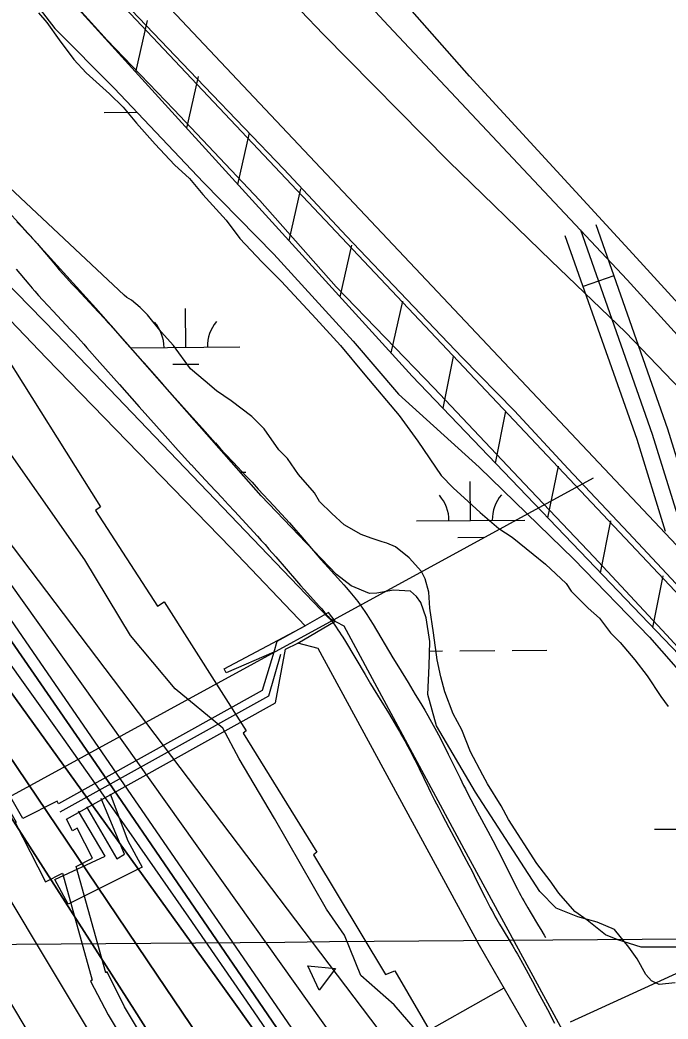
# Model space of a CAD drawing. Extents: x 3568792 to 3606828, y 529143 to 554785.
# Drawn here: x 3577384 to 3577982, y 540574 to 541496 of the extents above; entities that cross this region are included whole.
import ezdxf

# ---------------------------------------------------------------- set-up
doc = ezdxf.new("R2010")
doc.units = 0
for name, color, linetype in [('V-CHAN-DOCK', 7, 'Continuous'), ('V-FLOD-BASE', 7, 'Continuous'), ('V-GRID-MAJR', 7, 'Continuous'), ('V-LEVE-TOET', 7, 'Continuous'), ('V-RIVR-EDGE', 7, 'Continuous'), ('V-RIVR-RANG', 7, 'Continuous'), ('V-ROAD-CNTR', 7, 'Continuous'), ('V-RRAP-FSHR', 7, 'Continuous'), ('V-RRAP-RVMT', 7, 'Continuous'), ('V-SITE-VEGE', 7, 'Continuous'), ('V-SURV-LINE', 7, 'Continuous'), ('V-TOPO-DPTH', 7, 'Continuous'), ('V-TOPO-MAJR', 7, 'Continuous'), ('V-TOPO-MINR', 7, 'Continuous'), ('V-TOPO-SHOR', 7, 'Continuous'), ('V-TOPO-WATR', 7, 'Continuous'), ('V-UTIL-LINE', 7, 'Continuous'), ('V-WETL-SWMP', 7, 'Continuous')]:
    doc.layers.add(name, color=color, linetype=linetype)

msp = doc.modelspace()

# ---------------------------------------------------------------- linework, layer by layer
at = {"layer": 'V-CHAN-DOCK'}
for points in [[(3577525.6, 540510.48), (3577480.51, 540585.65), (3577464.57, 540618), (3577463.15, 540617.21), (3577435.93, 540715.29), (3577450.92, 540722.78), (3577436.88, 540750.41), (3577432.41, 540748.14), (3577426.94, 540758.91), (3577619.87, 540865.97), (3577628.99, 540915.63), (3577640.38, 540921.09), (3577674.87, 540941.37), (3577668.69, 540949.42), (3577647.21, 540937.04), (3577620.88, 540922.76), (3577618.05, 540912.9), (3577607.57, 540877.37), (3577419.54, 540772.83), (3577418.27, 540775.33), (3577386.75, 540759.32), (3577356.1, 540812.46)], [(3577314.93, 540879.98), (3577320.21, 540882.7), (3577302.9, 540915.05), (3577287.87, 540906.4), (3577305.18, 540874.96), (3577308.7, 540876.77), (3577340.62, 540822.31), (3577337.97, 540820.74), (3577345.71, 540807.07), (3577349.87, 540809.23), (3577380.5, 540756.14), (3577379.77, 540755.77), (3577407.55, 540701.1), (3577423.17, 540708.91), (3577450.57, 540610.18), (3577449.08, 540609.35), (3577465.48, 540578.37), (3577511.02, 540502.28)], [(3577649.53, 540623.44), (3577675.04, 540621.15), (3577660, 540601.11), (3577649.53, 540623.44)]]:
    msp.add_lwpolyline(points, dxfattribs=at)
at = {"layer": 'V-FLOD-BASE'}
msp.add_lwpolyline([(3577354.49, 541647.88), (3577414.56, 541582.33), (3577486.91, 541504.94), (3577554.26, 541434.38), (3577627.53, 541358.35), (3577685.33, 541296.44), (3577740.84, 541238.17), (3577791.81, 541184.45), (3577840.05, 541135.29), (3577889.65, 541082.03), (3577945.17, 541022.84), (3578019.81, 540943.18)], dxfattribs=at)
at = {"layer": 'V-GRID-MAJR'}
msp.add_spline([(3571032.96, 540592.12), (3576309.21, 540634.72), (3581585.44, 540678.08), (3586861.67, 540722.2), (3592137.89, 540767.1), (3597414.11, 540812.76), (3602690.32, 540859.19)], degree=3, dxfattribs=at)
at = {"layer": 'V-LEVE-TOET'}
for points in [[(3577581.3, 541569.2), (3577663.67, 541482.71), (3577779.71, 541365.26), (3577873.92, 541273.76), (3577942.57, 541207.87), (3577993.54, 541154.6), (3578079.09, 541062.65), (3578141.89, 540996.18), (3578196.95, 540930.63), (3578221.52, 540886.48), (3578245.64, 540830.03), (3578282.49, 540738.09), (3578309.78, 540655.24), (3578343.45, 540551.01), (3578387.12, 540429.93), (3578440.8, 540288.36), (3578493.12, 540141.34), (3578540.89, 540007.06)], [(3577393.96, 541555.26), (3577464.5, 541477.36), (3577525.88, 541413.21), (3577605.13, 541329.35), (3577675.68, 541249.62), (3577765.92, 541156.13), (3577849.29, 541068.15), (3577913.42, 541000.79), (3577980.3, 540928.85), (3578021.53, 540883.94)]]:
    msp.add_lwpolyline(points, dxfattribs=at)
at = {"layer": 'V-RIVR-EDGE'}
msp.add_lwpolyline([(3577773.75, 540535.9), (3577729.14, 540587.48), (3577698.57, 540614.51), (3577683.35, 540651.93), (3577666.86, 540675.86), (3577618.67, 540759.31), (3577586.33, 540814.54), (3577571.08, 540842.76), (3577527.05, 540879.02), (3577486.12, 540928.14), (3577444.02, 540998.1), (3577356.7, 541122.08), (3577318.24, 541179.16), (3577288.95, 541228.86), (3577219.89, 541300.72), (3577167.93, 541346.81), (3577095.76, 541402.13), (3577048.09, 541451.88), (3577021.25, 541499.74)], dxfattribs=at)
at = {"layer": 'V-RIVR-RANG'}
msp.add_line((3577912.78, 541073.39), (3576999.98, 540574.97), dxfattribs=at)
at = {"layer": 'V-ROAD-CNTR'}
msp.add_line((3577931.61, 541260.02), (3577903.32, 541250.06), dxfattribs=at)
for points in [[(3576972.65, 542455.3), (3577001.09, 542392.32), (3577017.73, 542349.64), (3577032.29, 542314.41), (3577044.43, 542281.92), (3577053.41, 542262), (3577069.81, 542228.23), (3577080.79, 542203.68), (3577096.02, 542178.31), (3577110.18, 542157.6), (3577150.03, 542106.18), (3577221.61, 542026.09), (3577464.93, 541769.25), (3577723.85, 541490.34), (3577944.03, 541256.31), (3578120.46, 541062.35), (3578156.66, 541024.43)], [(3577381.26, 541309.78), (3577386.18, 541304.61), (3577391.08, 541299.37), (3577393.48, 541296.74), (3577395.72, 541294.25), (3577399.78, 541289.63), (3577403.29, 541285.56), (3577415.2, 541271.52), (3577418.14, 541268.08), (3577420.33, 541265.55), (3577423.64, 541261.78), (3577426.98, 541258.06), (3577432.01, 541252.59), (3577436.46, 541247.8), (3577452.28, 541230.92), (3577456.27, 541226.63), (3577462.21, 541220.18), (3577465.19, 541216.89), (3577468.13, 541213.61), (3577480.27, 541199.97), (3577498.39, 541179.53), (3577516.53, 541159.12), (3577540.4, 541132.32), (3577552.34, 541118.96), (3577564.34, 541105.64)], [(3577900.86, 541302.2), (3577967.15, 541113.95), (3577995.94, 541020.97), (3578038.75, 540895.55), (3578048.72, 540856.91), (3578059.45, 540824.39), (3578074.67, 540747.91), (3578077.4, 540716.58), (3578078.74, 540684.73), (3578078.75, 540667.39), (3578072.44, 540657.84), (3578054.01, 540646.08), (3577891.34, 540571.71)], [(3577915.01, 541307.19), (3577981.39, 541118.66), (3578010.21, 541025.61), (3578029.74, 540968.4)], [(3577886.71, 541297.22), (3577952.9, 541109.24), (3577979.19, 541024.38)], [(3577380.49, 541266.06), (3577392.36, 541252.07), (3577395.39, 541248.52), (3577397.71, 541245.84), (3577401.22, 541241.85), (3577404.78, 541237.88), (3577409.98, 541232.23), (3577414.53, 541227.33), (3577430.35, 541210.44), (3577434.25, 541206.26), (3577440.06, 541199.94), (3577442.91, 541196.8), (3577445.76, 541193.62), (3577457.84, 541180.05), (3577475.96, 541159.61), (3577494.11, 541139.18), (3577518.01, 541112.34), (3577530.01, 541098.92), (3577542.05, 541085.56)], [(3577564.28, 541105.71), (3577569.14, 541100.37), (3577573.4, 541095.77), (3577580.94, 541087.69), (3577592.35, 541075.54), (3577598.09, 541069.43), (3577603.8, 541063.28), (3577618.17, 541047.75), (3577625.34, 541039.92), (3577628.93, 541035.95), (3577632.51, 541031.97), (3577636.25, 541027.75), (3577642.69, 541020.38), (3577661.66, 540998.41), (3577665.26, 540994.32), (3577668.45, 540990.75), (3577679.89, 540978.06), (3577682.79, 540974.79), (3577684.97, 540972.29), (3577688.21, 540968.53), (3577691.43, 540964.69), (3577692.86, 540962.94), (3577694.21, 540961.23), (3577695.53, 540959.54), (3577697.92, 540956.33), (3577700.11, 540953.27), (3577702.11, 540950.38), (3577703.93, 540947.67), (3577705.59, 540945.12), (3577707.13, 540942.7), (3577709.94, 540938.18), (3577728, 540907.56), (3577733.01, 540899.37), (3577741.93, 540884.85), (3577748.62, 540873.88), (3577753.61, 540865.57), (3577757.32, 540859.29), (3577760.07, 540854.53), (3577762.12, 540850.94), (3577765.15, 540845.53), (3577768.14, 540840.08), (3577770.06, 540836.47), (3577771.84, 540833.09), (3577773.47, 540829.9), (3577776.45, 540823.99), (3577779.02, 540818.8), (3577787.74, 540800.88), (3577789.9, 540796.49), (3577793.18, 540789.91), (3577794.83, 540786.69), (3577796.5, 540783.47), (3577799.97, 540776.87), (3577806.12, 540765.28), (3577815.41, 540747.86), (3577820.05, 540739.11), (3577824.69, 540730.31), (3577827.45, 540724.97), (3577829.83, 540720.26), (3577837.89, 540704.06), (3577839.88, 540700.08), (3577842.9, 540694.14), (3577844.41, 540691.23), (3577845.93, 540688.35), (3577847.3, 540685.82), (3577848.61, 540683.46), (3577849.85, 540681.28), (3577852.29, 540677.08), (3577854.47, 540673.43), (3577862.42, 540660.31), (3577864.45, 540656.92), (3577867.45, 540651.82), (3577868.62, 540649.76)], [(3577542.11, 541085.49), (3577547.04, 541080.09), (3577551.41, 541075.36), (3577559.04, 541067.18), (3577570.48, 541055.01), (3577576.16, 541048.95), (3577581.81, 541042.88), (3577596.09, 541027.44), (3577603.16, 541019.72), (3577606.65, 541015.86), (3577610.12, 541012), (3577613.73, 541007.93), (3577620.04, 541000.71), (3577639.05, 540978.69), (3577642.82, 540974.42), (3577646.12, 540970.72), (3577657.52, 540958.06), (3577660.29, 540954.95), (3577662.32, 540952.62), (3577665.35, 540949.1), (3577668.31, 540945.57), (3577669.48, 540944.14), (3577670.6, 540942.73), (3577671.64, 540941.38), (3577673.7, 540938.62), (3577675.58, 540936.01), (3577677.3, 540933.51), (3577678.9, 540931.12), (3577680.38, 540928.85), (3577681.74, 540926.72), (3577684.28, 540922.64), (3577702.28, 540892.11), (3577707.43, 540883.69), (3577716.35, 540869.18), (3577722.96, 540858.35), (3577727.83, 540850.24), (3577731.41, 540844.15), (3577734.06, 540839.58), (3577736.01, 540836.16), (3577738.91, 540830.99), (3577741.75, 540825.81), (3577743.54, 540822.45), (3577745.2, 540819.28), (3577746.73, 540816.3), (3577749.61, 540810.6), (3577752.08, 540805.59), (3577760.79, 540787.7), (3577763.02, 540783.17), (3577766.41, 540776.39), (3577768.15, 540772.96), (3577769.92, 540769.57), (3577773.45, 540762.86), (3577779.64, 540751.2), (3577788.92, 540733.78), (3577793.53, 540725.09), (3577798.09, 540716.43), (3577800.74, 540711.3), (3577803.02, 540706.8), (3577811.05, 540690.66), (3577813.1, 540686.57), (3577816.22, 540680.44), (3577817.83, 540677.33), (3577819.46, 540674.23), (3577820.99, 540671.41), (3577822.45, 540668.78), (3577823.84, 540666.32), (3577826.44, 540661.85), (3577828.76, 540657.97), (3577836.73, 540644.83), (3577838.64, 540641.63), (3577841.47, 540636.8), (3577842.82, 540634.44), (3577844.16, 540632.04), (3577850.85, 540619.82), (3577856.67, 540609.09), (3577861.74, 540599.69), (3577870.57, 540583.17), (3577877.16, 540570.76)]]:
    msp.add_lwpolyline(points, dxfattribs=at)
at = {"layer": 'V-RRAP-FSHR'}
for p, q in [((3577490.9, 541447.73), (3577501.65, 541495.36)), ((3577538, 541395.94), (3577548.74, 541443.57)), ((3577585.09, 541344.15), (3577595.84, 541391.79)), ((3577632.19, 541292.37), (3577642.94, 541340)), ((3577679.29, 541240.58), (3577690.03, 541288.21)), ((3577726.38, 541188.79), (3577737.13, 541236.43)), ((3577774.24, 541137.72), (3577783.78, 541185.61)), ((3577822.64, 541087.14), (3577832.18, 541135.03)), ((3577871.03, 541036.57), (3577880.57, 541084.46)), ((3577919.43, 540985.99), (3577928.97, 541033.88)), ((3577967.83, 540935.42), (3577977.36, 540983.31))]:
    msp.add_line(p, q, dxfattribs=at)
msp.add_lwpolyline([(3577311.32, 541644.6), (3577330.62, 541623.05), (3577345.57, 541607.52), (3577745.8, 541167.44), (3577991.94, 540910.22), (3578032.74, 540858.35), (3578033.59, 540856.73)], dxfattribs=at)
at = {"layer": 'V-RRAP-RVMT'}
for p, q in [((3577333.84, 541244.95), (3577458.25, 541046.72)), ((3577458.25, 541046.72), (3577453.78, 541043.33)), ((3577453.78, 541043.33), (3577510.8, 540955.14)), ((3577510.8, 540955.14), (3577517.14, 540959.07)), ((3577517.14, 540959.07), (3577592.63, 540840.11)), ((3577592.63, 540840.11), (3577589.85, 540838.19)), ((3577589.85, 540838.19), (3577657.95, 540728.41)), ((3577657.95, 540728.41), (3577654.68, 540725.79)), ((3577654.68, 540725.79), (3577721.1, 540615.66)), ((3577721.1, 540615.66), (3577729.73, 540619.05)), ((3577729.73, 540619.05), (3577796.25, 540505.06))]:
    msp.add_line(p, q, dxfattribs=at)
at = {"layer": 'V-SITE-VEGE'}
for points in [[(3577401.06, 541502.53), (3577408.98, 541493.47), (3577420.3, 541477.62), (3577433.89, 541459.5), (3577445.21, 541447.04), (3577466.72, 541427.79), (3577479.17, 541415.34), (3577491.62, 541400.62), (3577508.6, 541381.36)], [(3577508.6, 541381.36), (3577526.72, 541362.12), (3577540.3, 541349.66), (3577552.76, 541334.94), (3577574.26, 541311.16), (3577586.72, 541294.18), (3577607.09, 541272.66), (3577625.21, 541254.54), (3577656.91, 541220.57), (3577679.55, 541195.66), (3577702.19, 541168.48), (3577733.89, 541131.12), (3577750.87, 541107.34), (3577772.37, 541075.63), (3577783.7, 541064.31), (3577797.28, 541051.85), (3577808.6, 541041.66), (3577825.58, 541026.94), (3577838.04, 541019.01), (3577857.28, 541003.16), (3577868.6, 540994.1), (3577887.85, 540975.98), (3577892.38, 540969.19), (3577908.23, 540953.34), (3577918.41, 540944.28), (3577928.6, 540930.69), (3577937.66, 540921.63), (3577951.25, 540905.78), (3577962.57, 540891.06), (3577975.02, 540871.81), (3577981.81, 540862.75)], [(3577989.71, 540640.83), (3577956.87, 540640.83), (3577935.36, 540647.63), (3577924.04, 540652.16), (3577907.06, 540665.75), (3577895.74, 540673.68), (3577881.02, 540690.66), (3577873.1, 540701.99), (3577860.64, 540717.84), (3577834.61, 540758.6), (3577827.82, 540771.06), (3577815.37, 540791.44), (3577810.84, 540799.36), (3577799.52, 540820.88), (3577791.59, 540841.26), (3577783.67, 540855.98), (3577775.75, 540876.36), (3577772.35, 540889.95), (3577768.96, 540905.8), (3577765.56, 540930.71), (3577762.17, 540953.35), (3577761.04, 540968.07), (3577757.64, 540980.53), (3577754.25, 540987.32), (3577742.93, 540999.78), (3577730.47, 541009.97), (3577722.55, 541013.37), (3577718.02, 541014.5), (3577707.83, 541017.9), (3577698.77, 541021.3), (3577682.92, 541030.36), (3577671.6, 541040.55), (3577660.28, 541051.87), (3577655.75, 541059.8), (3577641.04, 541076.78), (3577630.85, 541091.5), (3577622.93, 541099.43), (3577609.34, 541118.68), (3577598.02, 541130), (3577578.77, 541144.72), (3577565.19, 541153.78), (3577555, 541162.84), (3577541.41, 541174.16), (3577525.56, 541195.68), (3577514.24, 541208.14), (3577501.79, 541223.99), (3577495, 541230.78), (3577487.07, 541237.58), (3577482.54, 541239.84), (3577480.28, 541242.11), (3577338.77, 541374.59)]]:
    msp.add_lwpolyline(points, dxfattribs=at)
at = {"layer": 'V-SURV-LINE'}
for points in [[(3577025.63, 542033.38), (3578117.63, 540875.71)], [(3578095.79, 540855.13), (3577003.79, 542012.81)]]:
    msp.add_lwpolyline(points, dxfattribs=at)
at = {"layer": 'V-TOPO-DPTH'}
for points in [[(3577716.83, 540496.34), (3577097.5, 541365.84), (3577088.72, 541378.17), (3577079.94, 541390.51), (3577071.15, 541402.85), (3577062.37, 541415.19), (3577057.14, 541422.55), (3577050.91, 541431.15), (3577044.58, 541439.69), (3577038.12, 541448.12), (3577031.57, 541456.48), (3577024.88, 541464.74), (3577018.13, 541472.94), (3577011.26, 541481.04), (3577004.31, 541489.08), (3576104.9, 542516.15)], [(3577946.83, 539971.36), (3577885.36, 540095.19), (3577728.74, 540403.14), (3577723.04, 540413.83), (3577717.07, 540424.35), (3577710.69, 540434.64), (3577704.05, 540444.77), (3577453.97, 540810.15), (3577403.34, 540883.64), (3577352.41, 540956.92), (3577301.04, 541029.89), (3577249.37, 541102.64), (3577221.17, 541142.09), (3577183.11, 541194.77), (3577144.7, 541247.2), (3577105.76, 541299.23), (3577066.47, 541351.01), (3577021.24, 541409.99), (3577004.13, 541431.94), (3576986.79, 541453.71)], [(3576986.79, 541453.71), (3577004.13, 541431.94), (3577021.24, 541409.99), (3577066.47, 541351.01), (3577105.76, 541299.23), (3577144.7, 541247.2), (3577183.11, 541194.77), (3577221.17, 541142.09), (3577249.37, 541102.64), (3577301.04, 541029.89), (3577352.41, 540956.92), (3577403.34, 540883.64), (3577453.97, 540810.15), (3577704.05, 540444.77), (3577710.69, 540434.64), (3577717.07, 540424.35), (3577723.04, 540413.83), (3577728.74, 540403.14), (3577885.36, 540095.19), (3577946.83, 539971.36)], [(3576951.48, 541422.46), (3577463.62, 540623.57), (3577489.77, 540582.56), (3577515.77, 540541.46), (3577541.56, 540500.22), (3577567.22, 540458.9), (3577611.18, 540387.68), (3577614.69, 540381.87), (3577618.12, 540376.01), (3577621.44, 540370.09), (3577624.67, 540364.13), (3577791.24, 540049.8), (3577853.97, 539928.06)], [(3576951.48, 541422.46), (3577463.62, 540623.57), (3577489.77, 540582.56), (3577515.77, 540541.46), (3577541.56, 540500.22), (3577567.22, 540458.9), (3577611.18, 540387.68), (3577614.69, 540381.87), (3577618.12, 540376.01), (3577621.44, 540370.09), (3577624.67, 540364.13), (3577791.24, 540049.8), (3577853.97, 539928.06)], [(3576965.7, 541419.54), (3577214.5, 541052.59), (3577288.62, 540943.2), (3577362.7, 540833.78), (3577436.71, 540724.32), (3577510.68, 540614.83), (3577625.89, 540444.17), (3577641.89, 540419.78), (3577657.45, 540395.13), (3577672.35, 540370.07), (3577686.81, 540344.74), (3577724.64, 540276.41), (3577756.78, 540216.27), (3577787.71, 540155.54), (3577816.83, 540093.91), (3577844.73, 540031.69)], [(3577844.73, 540031.69), (3577816.83, 540093.91), (3577787.71, 540155.54), (3577756.78, 540216.27), (3577724.64, 540276.41), (3577686.81, 540344.74), (3577672.35, 540370.07), (3577657.45, 540395.13), (3577641.89, 540419.78), (3577625.89, 540444.17), (3577510.68, 540614.83), (3577436.71, 540724.32), (3577362.7, 540833.78), (3577288.62, 540943.2), (3577214.5, 541052.59), (3576965.7, 541419.54)], [(3576980.63, 541417.12), (3577105.12, 541247.84), (3577175.58, 541151.73), (3577245.85, 541055.49), (3577315.82, 540959.03), (3577385.61, 540862.44), (3577558.7, 540622.08), (3577582.96, 540588.17), (3577607.06, 540554.16), (3577630.95, 540519.99), (3577654.69, 540485.72), (3577698.17, 540422.52), (3577699.99, 540419.73), (3577701.71, 540416.89), (3577703.29, 540413.97), (3577704.77, 540410.99), (3578151.77, 539455.67)], [(3578151.77, 539455.67), (3577704.77, 540410.99), (3577703.29, 540413.97), (3577701.71, 540416.89), (3577699.99, 540419.73), (3577698.17, 540422.52), (3577654.69, 540485.72), (3577630.95, 540519.99), (3577607.06, 540554.16), (3577582.96, 540588.17), (3577558.7, 540622.08), (3577385.61, 540862.44), (3577315.82, 540959.03), (3577245.85, 541055.49), (3577175.58, 541151.73), (3577105.12, 541247.84), (3576980.63, 541417.12)]]:
    msp.add_lwpolyline(points, dxfattribs=at)
at = {"layer": 'V-TOPO-MAJR'}
msp.add_lwpolyline([(3577754.93, 540029.29), (3577737.6, 540060.94), (3577710.58, 540110.01), (3577683.42, 540158.99), (3577656.03, 540207.85), (3577628.49, 540256.63), (3577604.45, 540298.97), (3577588.72, 540326.46), (3577572.86, 540353.86), (3577556.8, 540381.15), (3577540.61, 540408.37), (3577038.24, 541245.98), (3577020.19, 541274.94), (3577001.49, 541303.46), (3576981.82, 541331.33)], dxfattribs=at)
at = {"layer": 'V-TOPO-MINR'}
for points in [[(3577746.18, 540523.76), (3576758.02, 541827.6)], [(3577973.07, 539962.31), (3577928.04, 540057.76), (3577880.21, 540151.83), (3577830.51, 540244.99), (3577745.75, 540398.4), (3577736.81, 540414.02), (3577727.57, 540429.46), (3577717.89, 540444.63), (3577707.9, 540459.6), (3577278.42, 541083.82), (3577248.26, 541127.42), (3577217.95, 541170.92), (3577187.43, 541214.27), (3577156.76, 541257.51), (3577139.14, 541282.22), (3577116.97, 541312.88), (3577094.53, 541343.35), (3577071.68, 541373.51), (3577048.57, 541403.46), (3577046.76, 541405.77), (3577024.14, 541434.25), (3577001.24, 541462.51), (3576977.93, 541490.42)], [(3577946.83, 539971.36), (3577885.36, 540095.19), (3577728.74, 540403.14), (3577723.04, 540413.83), (3577717.07, 540424.35), (3577710.69, 540434.64), (3577704.05, 540444.77), (3577453.97, 540810.15), (3577403.34, 540883.64), (3577352.41, 540956.92), (3577301.04, 541029.89), (3577249.37, 541102.64), (3577221.17, 541142.09), (3577183.11, 541194.77), (3577144.7, 541247.2), (3577105.76, 541299.23), (3577066.47, 541351.01), (3577021.24, 541409.99), (3577004.13, 541431.94), (3576986.79, 541453.71)], [(3577853.97, 539928.06), (3577791.24, 540049.8), (3577624.67, 540364.13), (3577621.44, 540370.09), (3577618.12, 540376.01), (3577614.69, 540381.87), (3577611.18, 540387.68), (3577567.22, 540458.9), (3577541.56, 540500.22), (3577515.77, 540541.46), (3577489.77, 540582.56), (3577463.62, 540623.57), (3576951.48, 541422.46)], [(3578019.72, 539779.37), (3577716.57, 540406.97), (3577713.06, 540413.84), (3577709.34, 540420.6), (3577705.32, 540427.18), (3577701.1, 540433.64), (3577596.62, 540585.96), (3577539.75, 540668.31), (3577482.53, 540750.42), (3577424.81, 540832.18), (3577366.74, 540913.69), (3577303.3, 541002.15), (3577249.37, 541076.82), (3577195.12, 541151.24), (3577140.37, 541225.3), (3577085.28, 541299.12), (3576999.1, 541413.81), (3576986.73, 541429.99)], [(3577844.73, 540031.69), (3577816.83, 540093.91), (3577787.71, 540155.54), (3577756.78, 540216.27), (3577724.64, 540276.41), (3577686.81, 540344.74), (3577672.35, 540370.07), (3577657.45, 540395.13), (3577641.89, 540419.78), (3577625.89, 540444.17), (3577510.68, 540614.83), (3577436.71, 540724.32), (3577362.7, 540833.78), (3577288.62, 540943.2), (3577214.5, 541052.59), (3576965.7, 541419.54)], [(3578151.77, 539455.67), (3577704.77, 540410.99), (3577703.29, 540413.97), (3577701.71, 540416.89), (3577699.99, 540419.73), (3577698.17, 540422.52), (3577654.69, 540485.72), (3577630.95, 540519.99), (3577607.06, 540554.16), (3577582.96, 540588.17), (3577558.7, 540622.08), (3577385.61, 540862.44), (3577315.82, 540959.03), (3577245.85, 541055.49), (3577175.58, 541151.73), (3577105.12, 541247.84), (3576980.63, 541417.12)], [(3577708.29, 539988.4), (3577531.06, 540321.44), (3577528.5, 540326.2), (3577525.92, 540330.93), (3577523.29, 540335.65), (3577520.63, 540340.34), (3577452.62, 540459.22), (3577415.45, 540523.04), (3577377.61, 540586.46), (3577338.79, 540649.28), (3577299.3, 540711.71), (3576877.04, 541367.82)]]:
    msp.add_lwpolyline(points, dxfattribs=at)
at = {"layer": 'V-TOPO-SHOR'}
msp.add_lwpolyline([(3578593.88, 540011.98), (3578477.95, 540330.63), (3578363.39, 540652.94), (3578293.74, 540846.88), (3578279.08, 540878.98), (3578264.41, 540914.74), (3578247.92, 540948.21), (3578230.96, 540972.05), (3578216.29, 540993.6), (3578190.62, 541019.28), (3578091.15, 541124.74), (3577952.73, 541276.51), (3577798.71, 541443.88), (3577729.91, 541522.25), (3577724.41, 541536.93)], dxfattribs=at)
at = {"layer": 'V-TOPO-WATR'}
msp.add_lwpolyline([(3577716.83, 540496.34), (3577097.5, 541365.84), (3577088.72, 541378.17), (3577079.94, 541390.51), (3577071.15, 541402.85), (3577062.37, 541415.19), (3577057.14, 541422.55), (3577050.91, 541431.15), (3577044.58, 541439.69), (3577038.12, 541448.12), (3577031.57, 541456.48), (3577024.88, 541464.74), (3577018.13, 541472.94), (3577011.26, 541481.04), (3577004.31, 541489.08), (3576104.9, 542516.15)], dxfattribs=at)
at = {"layer": 'V-UTIL-LINE'}
msp.add_line((3577717.86, 540539.89), (3577830.54, 540603.11), dxfattribs=at)
for points in [[(3576899.06, 542734.31), (3576676.72, 542553.04), (3576687.19, 542529.81), (3576714.01, 542192.24), (3576712.64, 542152.61), (3576814.67, 542062.84), (3576853.83, 541990.41), (3576995.46, 541712.95), (3577068.77, 541567.62), (3577195.85, 541433.66), (3577417.66, 541206.31), (3577668.62, 540944.32), (3577682.75, 540937.03), (3577793.41, 540731.56), (3577928.66, 540482.35), (3577796.99, 540406.75), (3577846.18, 540312.44), (3577836.15, 540307.43), (3577775.13, 540423.61), (3577895.41, 540490.55), (3577807.97, 540642.27), (3577659.05, 540916.08), (3577640.38, 540921.09)], [(3577618.05, 540912.9), (3577574.31, 540893.77), (3577572.5, 540897.42), (3577647.21, 540937.04), (3577578.44, 541009.02), (3577408.55, 541183.99), (3577201.77, 541399.95), (3577048.73, 541558.51), (3576933.52, 541786.76), (3576828.32, 541994.97), (3576801, 542046.45), (3576697.6, 542138.03), (3576674.38, 542171.29), (3576648.01, 542497.01), (3576606.56, 542534.83), (3576607.47, 542545.76), (3576469.92, 542659.22)], [(3577420.99, 540765.59), (3577613.47, 540872.64), (3577624.77, 540910.92)], [(3577467.19, 540782.18), (3577483.52, 540738.85), (3577496.73, 540714.52), (3577437.14, 540684.73), (3577428.39, 540680.36), (3577416.1, 540703.14), (3577462.57, 540724.55), (3577437.91, 540766.11)], [(3577445.28, 540770.16), (3577473.5, 540722.27), (3577480.33, 540726.36), (3577459.05, 540777.71)]]:
    msp.add_lwpolyline(points, dxfattribs=at)
at = {"layer": 'V-WETL-SWMP'}
for p, q in [((3577461.65, 541410.5), (3577491.9, 541410.75)), ((3577536.9, 541193.88), (3577536.59, 541229.88)), ((3577486.9, 541193.46), (3577586.89, 541194.3)), ((3577525.03, 541178.35), (3577549.03, 541178.55)), ((3577587.37, 541078.87), (3577592.46, 541078.92)), ((3577799.68, 541034.24), (3577799.38, 541070.23)), ((3577749.69, 541033.81), (3577849.68, 541034.66)), ((3577787.82, 541018.7), (3577811.81, 541018.91)), ((3577761.75, 540913.84), (3577773.86, 540913.94)), ((3577789.86, 540914.08), (3577821.86, 540914.35)), ((3577837.86, 540914.48), (3577869.85, 540914.75)), ((3577969.17, 540749.42), (3578001.16, 540749.69))]:
    msp.add_line(p, q, dxfattribs=at)
for points in [[(3577394.42, 541516.69), (3577416.28, 541487.99), (3577470.94, 541432.86), (3577553.37, 541345.84), (3577618.05, 541279.78), (3577691.38, 541199.59), (3577733.27, 541150.84), (3577807.52, 541083.41), (3577894.96, 540998.67), (3577964.65, 540926.68), (3578011.1, 540873.83)], [(3577988.28, 540607.8), (3577973.7, 540606.44), (3577966.41, 540609.63), (3577961.4, 540615.55), (3577953.21, 540630.13), (3577945.46, 540640.61), (3577932.26, 540657.01), (3577916.31, 540663.84), (3577898.55, 540668.86), (3577878.51, 540676.6), (3577863.48, 540692.1), (3577804.27, 540783.67), (3577768.3, 540844.72), (3577760.1, 540873.87), (3577761.47, 540900.29), (3577761.93, 540922.61), (3577758.75, 540944.48), (3577753.74, 540958.6), (3577749.64, 540964.07), (3577744.18, 540969.08), (3577728.69, 540969.99), (3577713.2, 540967.26), (3577706.37, 540966.81), (3577689.51, 540974.1), (3577675.85, 540984.58), (3577606.62, 541057.02), (3577454.05, 541230.15), (3577311.04, 541387.34)]]:
    msp.add_lwpolyline(points, dxfattribs=at)
for centre, start, end in [((3577481.65, 541193.89), 359.7115, 41.25516), ((3577592.13, 541194.82), 139.71155, 181.25521), ((3577744.44, 541034.24), 359.7115, 41.25516), ((3577854.92, 541035.18), 139.71155, 181.25521)]:
    msp.add_arc(centre, 35.25, start, end, dxfattribs=at)

doc.saveas('drawing.dxf')
